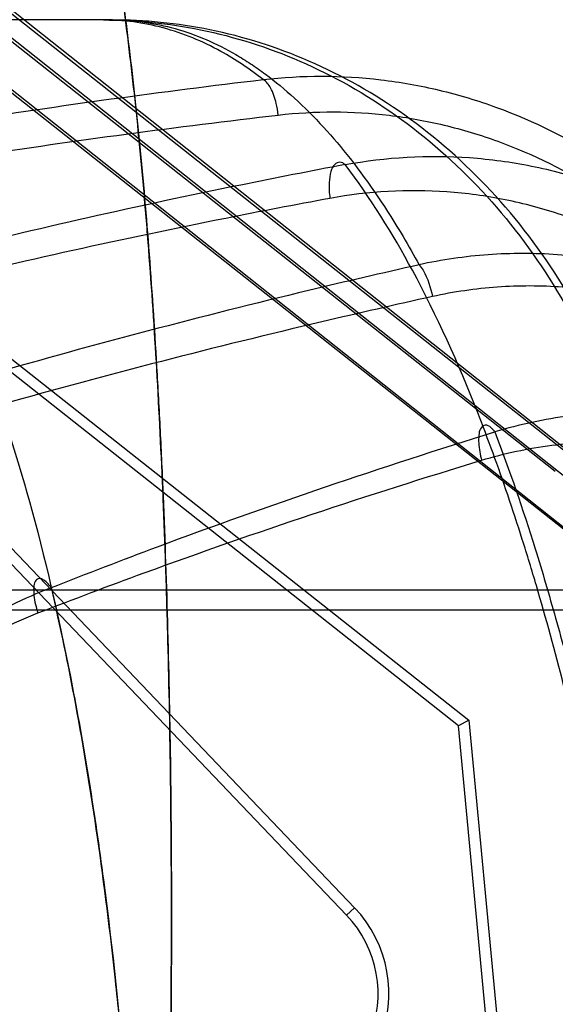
# Model space of a CAD drawing. Header units: millimetres. Extents: x 0 to 297, y 0 to 210.
# Tile 402 of 446: x 240.6192 to 240.658, y 161.2694 to 161.3406. Entities that reach past the tile are written whole.
import ezdxf

# ---------------------------------------------------------------- set-up
doc = ezdxf.new("R2010")
doc.units = ezdxf.units.MM
doc.header["$LTSCALE"] = 16.335
doc.layers.get('0').update_dxf_attribs({"linetype": 'CONTINUOUS'})
for name, color, linetype in [('AXES_REF', 7, 'CONTINUOUS'), ('INTFCLR_1', 7, 'CONTINUOUS'), ('INTFCLR_144815', 7, 'CONTINUOUS'), ('INTFCLR_72935', 7, 'CONTINUOUS')]:
    doc.layers.add(name, color=color, linetype=linetype)

msp = doc.modelspace()

# ---------------------------------------------------------------- linework, layer by layer
at = {"color": 7, "linetype": 'Continuous'}
for centre, radius in [((241.415033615, 154.4105885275), 8.7262453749), ((241.415033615, 154.4105885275), 8.7255), ((241.415033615, 154.4105885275), 8.6696226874), ((241.415033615, 161.8787885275), 0.7695)]:
    msp.add_circle(centre, radius, dxfattribs=at)
msp.add_arc((241.415033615, 154.4105885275), 8.64, 278.2771290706, 261.7228709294, dxfattribs=at)
at = {"layer": 'AXES_REF', "color": 9, "linetype": 'Continuous'}
msp.add_arc((241.415033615, 154.4105885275), 7.9600610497, 94.4118118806, 85.5881881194, dxfattribs=at)
at = {"layer": 'INTFCLR_1', "color": 9, "linetype": 'Continuous'}
for p, q in [((240.5687790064, 161.3803803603), (240.6704339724, 161.3001264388)), ((240.6676455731, 161.2965944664), (240.5754914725, 161.3693477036))]:
    msp.add_line(p, q, dxfattribs=at)
at = {"layer": 'INTFCLR_1', "color": 6, "linetype": 'Continuous'}
for p, q in [((240.6579693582, 161.3079450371), (240.5680243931, 161.3789542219)), ((240.5568707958, 161.364826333), (240.6517174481, 161.2899473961)), ((240.6509650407, 161.2895381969), (240.5563828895, 161.3642083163)), ((240.6517174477, 161.2899473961), (240.6509650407, 161.289538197)), ((240.6517174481, 161.2899473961), (240.6552677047, 161.2521754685)), ((240.6544028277, 161.2529628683), (240.6509650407, 161.2895381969))]:
    msp.add_line(p, q, dxfattribs=at)
at = {"layer": 'INTFCLR_144815', "color": 9, "linetype": 'Continuous'}
for p, q in [((240.6259355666, 161.3405885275), (239.5632996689, 161.3405885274)), ((240.7253734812, 161.2993567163), (239.4518323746, 161.2993567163)), ((239.5301046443, 161.2979436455), (240.6656396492, 161.2979436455))]:
    msp.add_line(p, q, dxfattribs=at)
for points, knots in [([(240.6301268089, 161.2652408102), (240.6301696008, 161.268767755), (240.6302115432, 161.2757463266), (240.6301444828, 161.2861012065), (240.6299787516, 161.294583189), (240.6297779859, 161.3012231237), (240.6295388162, 161.3075670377), (240.6291656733, 161.3151499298), (240.628676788, 161.3224961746), (240.6282193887, 161.3280807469), (240.6277425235, 161.3332115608), (240.6270874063, 161.3391425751), (240.6263077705, 161.3447371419), (240.6256231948, 161.3488196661), (240.6249530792, 161.3523641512), (240.6240815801, 161.3562558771), (240.6229174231, 161.3602568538), (240.621834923, 161.3630251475), (240.6209057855, 161.364781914), (240.6200736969, 161.3660321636), (240.6190120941, 161.3671825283), (240.6178768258, 161.3675885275), (240.6173796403, 161.3675885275)], [0, 0, 0, 0, 0.1006106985, 0.199055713, 0.2953636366, 0.342590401, 0.3885395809, 0.4764458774, 0.5591383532, 0.5985355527, 0.6362718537, 0.7061191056, 0.7687234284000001, 0.7973639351, 0.8241873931, 0.8716144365, 0.9110602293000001, 0.9429569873, 0.9561975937, 0.9676399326, 0.9858181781, 1, 1, 1, 1]), ([(240.6173796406, 161.3675885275), (240.6178763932, 161.3675885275), (240.6190078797, 161.3671840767), (240.6203811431, 161.3657011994), (240.6213818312, 161.3639451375), (240.6220559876, 161.36241818), (240.6224636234, 161.3613748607), (240.6231357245, 161.3595087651), (240.62407165, 161.3562923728), (240.6251590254, 161.3514488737), (240.625966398, 161.346875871), (240.6264930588, 161.3433621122), (240.6267941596, 161.3411741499), (240.627256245, 161.3376108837), (240.6278836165, 161.3319414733), (240.6285783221, 161.3239509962), (240.6290008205, 161.3176371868), (240.6292497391, 161.3132138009), (240.6294111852, 161.3101065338), (240.6296665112, 161.3045167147), (240.6299432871, 161.296335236), (240.6301081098, 161.2879989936), (240.6301766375, 161.2811474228), (240.6302016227, 161.2741066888), (240.6301699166, 161.2687943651), (240.6301268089, 161.2652408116)], [0, 0, 0, 0, 0.0141696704, 0.032245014, 0.0566276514, 0.07159990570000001, 0.07983247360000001, 0.08857479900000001, 0.1281706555, 0.1752647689, 0.2301232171, 0.2605892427, 0.2766105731, 0.2931213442, 0.3630803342, 0.4392931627, 0.5218908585, 0.5435700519, 0.5656680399, 0.6106436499, 0.703181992, 0.7991656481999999, 0.8484706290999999, 0.8986288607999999, 1, 1, 1, 1]), ([(240.6252715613, 161.3405885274), (240.6276274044, 161.3405885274), (240.6325064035, 161.3400951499), (240.6397231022, 161.3378097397), (240.6466692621, 161.3338677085), (240.6529009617, 161.3283697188), (240.6580387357, 161.3216033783), (240.6618305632, 161.3139940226), (240.6638160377, 161.3072761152), (240.6645968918, 161.3025472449), (240.6648399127, 161.3002241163), (240.6649382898, 161.2989167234), (240.6649746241, 161.2982672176), (240.6649896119, 161.2979436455)], [0, 0, 0, 0, 0.1100914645, 0.2273674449, 0.3512897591, 0.4805754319, 0.6130534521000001, 0.7458289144, 0.8757367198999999, 0.9387342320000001, 0.9696026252, 0.9848628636, 1, 1, 1, 1]), ([(240.6368237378, 161.3362812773), (240.6358596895, 161.3370363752), (240.6335881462, 161.3385697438), (240.6296928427, 161.3401946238), (240.6267227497, 161.3405885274), (240.6252715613, 161.3405885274)], [0, 0, 0, 0, 0.2929849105, 0.6527943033, 1, 1, 1, 1]), ([(240.6259355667, 161.3405885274), (240.6274548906, 161.3405885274), (240.6305810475, 161.3401550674), (240.633854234, 161.3387204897), (240.6359342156, 161.3374289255), (240.6373789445, 161.3364160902), (240.6399441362, 161.3342874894), (240.6434193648, 161.330428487), (240.6462248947, 161.3262239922), (240.647738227, 161.3235705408), (240.6481137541, 161.3228862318)], [0, 0, 0, 0, 0.1532404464, 0.3136763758, 0.3563025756, 0.4001636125, 0.4915321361, 0.6919193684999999, 0.9212703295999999, 1, 1, 1, 1]), ([(240.6656396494, 161.2979436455), (240.6655167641, 161.3005975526), (240.6648386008, 161.3060181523), (240.6624819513, 161.3139928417), (240.6586912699, 161.3216034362), (240.6535555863, 161.3283694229), (240.6473255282, 161.3338675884), (240.6403837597, 161.3378095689), (240.6342740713, 161.3397436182), (240.6300234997, 161.3403853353), (240.6276707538, 161.3405599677), (240.6265106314, 161.3405885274), (240.6259355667, 161.3405885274)], [0, 0, 0, 0, 0.1241681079, 0.2540877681, 0.3868697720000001, 0.5193465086, 0.6486219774, 0.7725260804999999, 0.8897785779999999, 0.9457892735, 0.9731232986, 1, 1, 1, 1]), ([(240.6076595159, 161.3320836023), (240.610054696, 161.3324921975), (240.6197479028, 161.3340796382), (240.6294824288, 161.3354135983), (240.6368237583, 161.3362812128)], [0, 0, 0, 0, 0.2473764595, 1, 1, 1, 1]), ([(240.6368237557, 161.3362812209), (240.6396470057, 161.336608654), (240.6439696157, 161.336600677), (240.6488926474, 161.3357196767), (240.6516664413, 161.3349725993), (240.6557755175, 161.333608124), (240.6597051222, 161.3316482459), (240.6633111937, 161.3291928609), (240.6656591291, 161.3274036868), (240.6684230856, 161.3249290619), (240.6709302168, 161.3221714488), (240.6727811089, 161.3198042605), (240.6754022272, 161.3160873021), (240.6775749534, 161.3120368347), (240.679264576, 161.3077839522), (240.680272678, 161.304864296), (240.6816921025, 161.2996342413), (240.6823090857, 161.2950049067), (240.6824557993, 161.291913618)], [0, 0, 0, 0, 0.1195687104, 0.1796928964, 0.2100658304, 0.2403376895, 0.3618120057, 0.3928294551, 0.4238606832, 0.485935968, 0.5486059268, 0.5803730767, 0.612299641, 0.7399176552, 0.772238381, 0.8048151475, 0.8698047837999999, 1, 1, 1, 1]), ([(240.63792178, 161.3337144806), (240.6378922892, 161.3339988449), (240.6377763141, 161.3346790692), (240.6374714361, 161.3355771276), (240.6370583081, 161.3361540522), (240.6368237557, 161.3362812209)], [0, 0, 0, 0, 0.3000429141, 0.7199828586, 1, 1, 1, 1]), ([(240.6087575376, 161.3296008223), (240.6111528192, 161.3300012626), (240.6208471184, 161.3315571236), (240.6305811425, 161.3328642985), (240.6379217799, 161.3337144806)], [0, 0, 0, 0, 0.2473483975, 1, 1, 1, 1]), ([(240.63792178, 161.3337144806), (240.6405778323, 161.3340220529), (240.644645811, 161.3340124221), (240.6492789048, 161.3331803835), (240.6518912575, 161.3324751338), (240.6557647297, 161.3311873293), (240.6594697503, 161.3293380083), (240.6628722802, 161.327023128), (240.6650899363, 161.3253353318), (240.6677017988, 161.3230002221), (240.6700744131, 161.3203994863), (240.6718272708, 161.3181659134), (240.6743133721, 161.314657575), (240.6763796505, 161.3108345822), (240.6779943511, 161.306819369), (240.6789608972, 161.3040617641), (240.6803302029, 161.2991199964), (240.6809427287, 161.2947438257), (240.6811045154, 161.2918194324)], [0, 0, 0, 0, 0.1191395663, 0.1791054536, 0.2094124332, 0.2396275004, 0.3609596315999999, 0.3919631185, 0.4229886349, 0.4850747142, 0.5477804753, 0.5795754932, 0.6115362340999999, 0.7393483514, 0.7717279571, 0.8043681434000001, 0.8694952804, 1, 1, 1, 1]), ([(240.6427600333, 161.330132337), (240.6457161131, 161.330676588), (240.6495273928, 161.3308913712), (240.6540155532, 161.3304249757), (240.6569767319, 161.3299275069), (240.6606100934, 161.3289585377), (240.664107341, 161.3275450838), (240.6668047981, 161.3261599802), (240.6707437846, 161.3238286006), (240.6743498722, 161.3209051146), (240.6775063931, 161.3175407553), (240.6795227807, 161.3151469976), (240.6827299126, 161.3106653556), (240.6852484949, 161.3057023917), (240.686899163, 161.3012358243), (240.6878736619, 161.2981737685), (240.6892194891, 161.2927015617), (240.6897598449, 161.2878769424), (240.6898614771, 161.2846561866)], [0, 0, 0, 0, 0.1211895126, 0.151636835, 0.1819146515, 0.2421699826, 0.3028393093, 0.3336065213, 0.3643565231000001, 0.4873455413, 0.5186998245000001, 0.5503572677, 0.6134640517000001, 0.7405722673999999, 0.7730161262, 0.8054479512, 0.8700775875, 1, 1, 1, 1]), ([(240.6427600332, 161.3301323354), (240.6402423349, 161.3296576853), (240.6303241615, 161.3277164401), (240.6204599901, 161.325497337), (240.6131394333, 161.3236738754)], [0, 0, 0, 0, 0.2535103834, 1, 1, 1, 1]), ([(240.6427600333, 161.330132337), (240.6426523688, 161.3302191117), (240.6423899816, 161.3303747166), (240.6419118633, 161.3301465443), (240.6416810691, 161.3295646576), (240.641587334, 161.3289151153), (240.641594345, 161.3282599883), (240.6416342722, 161.327876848), (240.6416620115, 161.3276885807)], [0, 0, 0, 0, 0.1233411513, 0.2428381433, 0.4179231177, 0.6566509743, 0.8302594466, 1, 1, 1, 1]), ([(240.6692620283, 161.2126538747), (240.6691804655, 161.2143140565), (240.669003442, 161.2176273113), (240.6685955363, 161.2241947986), (240.6677541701, 161.2353791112), (240.6664766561, 161.2479175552), (240.6650524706, 161.25865517), (240.6642727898, 161.2638700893), (240.6638091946, 161.2667972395), (240.6626747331, 161.2736957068), (240.6605685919, 161.2847282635), (240.6577202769, 161.296043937), (240.655602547, 161.3029960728), (240.6542273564, 161.3071973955), (240.6518270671, 161.3137936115), (240.6481805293, 161.3219404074), (240.6445939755, 161.327733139), (240.6427600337, 161.3301323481)], [0, 0, 0, 0, 0.0409634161, 0.0817682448, 0.1621610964, 0.3173623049, 0.3922819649, 0.429081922, 0.4473061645, 0.4653182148, 0.6013741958, 0.7239826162, 0.7526347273, 0.7804673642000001, 0.8329182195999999, 0.9255775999, 1, 1, 1, 1]), ([(240.6416620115, 161.3276885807), (240.6391444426, 161.3272234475), (240.6292279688, 161.325321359), (240.6193634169, 161.3231466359), (240.6120414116, 161.32135929)], [0, 0, 0, 0, 0.2535536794, 1, 1, 1, 1]), ([(240.6862869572, 161.2845619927), (240.6861611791, 161.2876274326), (240.6856113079, 161.2922140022), (240.6843006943, 161.2974133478), (240.6833603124, 161.3003194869), (240.6817753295, 161.3045536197), (240.6793731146, 161.3092553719), (240.6763264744, 161.3135024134), (240.674414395, 161.315768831), (240.671426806, 161.3189507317), (240.6680191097, 161.3217175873), (240.6642980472, 161.3239243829), (240.6617541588, 161.3252346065), (240.6584580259, 161.3265714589), (240.655034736, 161.3274888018), (240.6522464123, 161.3279603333), (240.6480254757, 161.3284029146), (240.6444408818, 161.3282019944), (240.6416620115, 161.3276885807)], [0, 0, 0, 0, 0.1307039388, 0.1956436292, 0.228211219, 0.2607779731, 0.3882428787, 0.4514455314, 0.4831291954, 0.5144954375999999, 0.6373872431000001, 0.6680726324, 0.6987582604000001, 0.7592205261, 0.8192108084, 0.8493332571, 0.8796108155, 1, 1, 1, 1]), ([(240.6131394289, 161.3236738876), (240.6137863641, 161.3224285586), (240.6147457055, 161.3204168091), (240.6159491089, 161.3175809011), (240.6178409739, 161.3127290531), (240.6204681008, 161.304346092), (240.6224563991, 161.2955035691), (240.6236645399, 161.2889272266), (240.6244411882, 161.2843001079), (240.6256821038, 161.2757642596), (240.6267467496, 161.2656699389), (240.6274171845, 161.2565657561), (240.6277354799, 161.2511306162), (240.6281450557, 161.2427372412), (240.6284687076, 161.2299057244), (240.6283733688, 161.2184570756), (240.6282324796, 161.2126538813)], [0, 0, 0, 0, 0.0372726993, 0.0591480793, 0.081815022, 0.1755685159, 0.2921048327, 0.3223045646, 0.3531589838, 0.4167142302, 0.5513725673, 0.6226313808, 0.6591658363, 0.6959740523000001, 0.8458220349, 1, 1, 1, 1]), ([(240.698642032, 161.2715994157), (240.6984891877, 161.2750754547), (240.6977424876, 161.2820161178), (240.6957645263, 161.2896356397), (240.6939232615, 161.2945315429), (240.6925526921, 161.2977368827), (240.6905798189, 161.3016042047), (240.6882453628, 161.3052588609), (240.6861598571, 161.3080237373), (240.6839433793, 161.3106576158), (240.6809318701, 161.3136906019), (240.6776023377, 161.3163415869), (240.6747664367, 161.3182025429), (240.6718229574, 161.3198761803), (240.6679716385, 161.3215934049), (240.6639374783, 161.3227721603), (240.6606417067, 161.3233692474), (240.6573035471, 161.3237323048), (240.6530893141, 161.3237338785), (240.6497551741, 161.3232474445), (240.6481138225, 161.3228860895)], [0, 0, 0, 0, 0.1270359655, 0.2540180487, 0.2860764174, 0.3179689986, 0.3812600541, 0.4443491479, 0.4760170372, 0.5076518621, 0.569982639, 0.6317207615, 0.6626474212, 0.6937541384, 0.7552738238, 0.8161324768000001, 0.8466883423, 0.8774741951, 0.9386376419, 1, 1, 1, 1]), ([(240.6481138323, 161.3228860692), (240.6454437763, 161.322283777), (240.6350059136, 161.3198542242), (240.6246347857, 161.3171352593), (240.616965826, 161.3149301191)], [0, 0, 0, 0, 0.2554058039, 1, 1, 1, 1]), ([(240.6481138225, 161.3228860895), (240.6482234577, 161.3227645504), (240.6486974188, 161.3220686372), (240.648950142, 161.3212471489), (240.6490812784, 161.3205872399)], [0, 0, 0, 0, 0.1956756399, 1, 1, 1, 1]), ([(240.6971049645, 161.2715052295), (240.6969185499, 161.2748549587), (240.6961440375, 161.2815254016), (240.6942048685, 161.288842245), (240.6924233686, 161.2935329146), (240.6911041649, 161.2965956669), (240.6892144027, 161.300287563), (240.6869854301, 161.3037753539), (240.6849990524, 161.3064122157), (240.6828929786, 161.3089212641), (240.6800359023, 161.3118084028), (240.6768815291, 161.3143341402), (240.6741977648, 161.3161067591), (240.6714162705, 161.3176985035), (240.6677816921, 161.3193343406), (240.6639749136, 161.3204579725), (240.6608679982, 161.3210296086), (240.6577250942, 161.321378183), (240.6537599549, 161.3213866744), (240.6506238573, 161.3209283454), (240.6490812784, 161.3205872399)], [0, 0, 0, 0, 0.128678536, 0.2567629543, 0.2890226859, 0.3210857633, 0.3846329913, 0.4478671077, 0.4795655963, 0.5112040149, 0.5734604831, 0.6350153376, 0.6658081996, 0.6967504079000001, 0.7578619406, 0.8182111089, 0.8484726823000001, 0.8789389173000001, 0.9394047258, 1, 1, 1, 1]), ([(240.6490812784, 161.3205872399), (240.6464113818, 161.3199970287), (240.6359755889, 161.3176165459), (240.6256039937, 161.3149519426), (240.6179332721, 161.3127904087)], [0, 0, 0, 0, 0.255456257, 1, 1, 1, 1]), ([(240.7054423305, 161.2534519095), (240.7053225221, 161.2572307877), (240.7048934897, 161.2629040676), (240.7038233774, 161.2694492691), (240.7030214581, 161.2731645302), (240.7016247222, 161.2786649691), (240.6993863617, 161.2849280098), (240.6963060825, 161.2907851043), (240.6942884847, 161.2939814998), (240.6921081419, 161.2970477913), (240.689673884, 161.2999143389), (240.6869884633, 161.3025263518), (240.684151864, 161.3049397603), (240.6810831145, 161.3070503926), (240.6778152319, 161.3087948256), (240.6744388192, 161.3102762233), (240.6709026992, 161.3113504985), (240.6672793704, 161.3119752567), (240.6636134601, 161.3122947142), (240.6589877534, 161.3121085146), (240.6553664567, 161.3113373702), (240.6535971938, 161.3108060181)], [0, 0, 0, 0, 0.1263176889, 0.1896567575, 0.2214533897, 0.2532710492, 0.3792700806, 0.4423517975, 0.4740328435, 0.5054936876, 0.5680123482, 0.5993182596, 0.6305764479, 0.6923759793, 0.7232559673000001, 0.7542350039, 0.8154680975, 0.8460950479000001, 0.8769616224, 0.9382797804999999, 1, 1, 1, 1]), ([(240.6535971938, 161.3108060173), (240.6535142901, 161.3109130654), (240.6533305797, 161.3111230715), (240.6528933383, 161.3114136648), (240.6524924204, 161.311027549), (240.6524241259, 161.310536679), (240.6524069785, 161.3097653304), (240.652524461, 161.3091548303), (240.6526297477, 161.308748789)], [0, 0, 0, 0, 0.1121843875, 0.2425762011, 0.3626893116, 0.4903778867, 0.652444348, 1, 1, 1, 1]), ([(240.6214999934, 161.2995391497), (240.6240539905, 161.3005518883), (240.6346401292, 161.3046207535), (240.6453898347, 161.3082599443), (240.6535971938, 161.3108060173)], [0, 0, 0, 0, 0.2422661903, 1, 1, 1, 1]), ([(240.6535971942, 161.3108060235), (240.6546558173, 161.3080220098), (240.6561805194, 161.3035477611), (240.657774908, 161.2981481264), (240.6587199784, 161.2946935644), (240.6601597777, 161.2891477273), (240.6617321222, 161.2821958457), (240.6632600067, 161.2742942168), (240.6643455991, 161.2680539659), (240.6653196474, 161.2618480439), (240.6665752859, 161.252879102), (240.66791577, 161.2413286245), (240.6691638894, 161.2271300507), (240.6697570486, 161.2175230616), (240.6699964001, 161.2126538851)], [0, 0, 0, 0, 0.0894776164, 0.1418886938, 0.1691245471, 0.1970664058, 0.3140128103, 0.3831519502, 0.4388267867, 0.5042844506, 0.5718586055, 0.7108822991, 0.8535472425, 1, 1, 1, 1]), ([(240.6526297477, 161.308748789), (240.6542902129, 161.3092534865), (240.6576933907, 161.309984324), (240.6620435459, 161.3101553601), (240.6654934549, 161.309846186), (240.668909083, 161.3092447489), (240.6722443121, 161.3082152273), (240.6754300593, 161.3067977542), (240.6785199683, 161.3051265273), (240.6814245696, 161.303107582), (240.6841092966, 161.3007967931), (240.6866596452, 161.2982939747), (240.6889731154, 161.2955461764), (240.6910496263, 161.2926067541), (240.6929774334, 161.2895361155), (240.6959331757, 161.2838937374), (240.698095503, 161.2778599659), (240.6994609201, 161.2725506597), (240.7002545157, 161.2689490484), (240.701334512, 161.2625770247), (240.7017831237, 161.2570478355), (240.7019476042, 161.2533578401)], [0, 0, 0, 0, 0.0605759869, 0.1208195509, 0.1511838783, 0.1813429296, 0.2417568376, 0.2723830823, 0.3029546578, 0.364270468, 0.395354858, 0.4265274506, 0.488916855, 0.5203769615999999, 0.5521029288, 0.6154045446, 0.7423768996, 0.7745526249, 0.8067629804, 0.8710742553, 1, 1, 1, 1]), ([(240.6205325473, 161.2977072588), (240.6230868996, 161.2986998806), (240.6336769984, 161.3026888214), (240.6444250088, 161.3062544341), (240.6526297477, 161.308748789)], [0, 0, 0, 0, 0.2421747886, 1, 1, 1, 1]), ([(240.6214999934, 161.2995391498), (240.6214047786, 161.299665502), (240.6212109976, 161.2998901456), (240.6209102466, 161.3001440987), (240.6205436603, 161.3002447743), (240.620263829, 161.2999574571), (240.6202092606, 161.2995052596), (240.6202326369, 161.2987299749), (240.620396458, 161.2981154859), (240.6205325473, 161.2977072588)], [0, 0, 0, 0, 0.1242714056, 0.2309843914, 0.3116211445, 0.3902882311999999, 0.5075978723, 0.6619979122, 1, 1, 1, 1]), ([(240.5866301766, 161.2127040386), (240.5868613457, 161.2166992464), (240.5873522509, 161.2247019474), (240.5883293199, 161.2367207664), (240.5898429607, 161.2487687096), (240.5918830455, 161.2587749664), (240.5939327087, 161.2656876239), (240.5953298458, 161.2696302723), (240.5968914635, 161.2735533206), (240.5991526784, 161.2783355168), (240.6018781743, 161.282874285), (240.6043551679, 161.2862973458), (240.6070202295, 161.289537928), (240.6099874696, 161.2924963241), (240.6132584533, 161.2950867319), (240.6167281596, 161.2974031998), (240.6195529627, 161.2988016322), (240.6214999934, 161.2995391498)], [0, 0, 0, 0, 0.1216132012, 0.243647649, 0.3663864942, 0.4904425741, 0.5534431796, 0.5853358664, 0.6175277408, 0.68173217, 0.7458615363, 0.7780820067, 0.8100580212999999, 0.8733073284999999, 0.9049126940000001, 0.9367292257, 1, 1, 1, 1]), ([(240.6282324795, 161.2126538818), (240.6283322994, 161.2167610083), (240.6284118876, 161.2229059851), (240.6283741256, 161.2310572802), (240.6282414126, 161.2390158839), (240.6279020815, 161.2487263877), (240.6273160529, 161.2582690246), (240.6267694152, 161.2648028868), (240.6264204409, 161.2684553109), (240.6258748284, 161.273715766), (240.6249357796, 161.281273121), (240.6233959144, 161.2907400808), (240.6221550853, 161.2967345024), (240.6214999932, 161.2995391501)], [0, 0, 0, 0, 0.1410920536, 0.2110289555, 0.2799367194, 0.4144452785, 0.5446820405, 0.6082294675, 0.6396124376, 0.6706863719, 0.7898572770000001, 0.9010878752, 1, 1, 1, 1]), ([(240.5881588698, 161.2126068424), (240.5883842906, 161.2165927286), (240.5888499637, 161.2245594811), (240.589738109, 161.2364917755), (240.5911081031, 161.2483817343), (240.5929672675, 161.2582123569), (240.5948506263, 161.2649811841), (240.596141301, 161.2688221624), (240.5975784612, 161.2726302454), (240.5996700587, 161.2772600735), (240.6022011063, 161.2816553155), (240.6045066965, 161.284964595), (240.6069862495, 161.2880858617), (240.6097549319, 161.2909346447), (240.6128149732, 161.2934282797), (240.6160572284, 161.2956544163), (240.6187054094, 161.2969989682), (240.6205325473, 161.2977072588)], [0, 0, 0, 0, 0.1248651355, 0.2496005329, 0.3741910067, 0.4990542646, 0.5620229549, 0.5937827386, 0.6257619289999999, 0.6893021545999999, 0.7524559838, 0.7840722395, 0.8153727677, 0.8770772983, 0.9078185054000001, 0.9387092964, 1, 1, 1, 1])]:
    msp.add_open_spline(points, degree=3, knots=knots, dxfattribs=at)
at = {"layer": 'INTFCLR_72935', "color": 6, "linetype": 'Continuous'}
for p, q in [((240.5663567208, 161.3806957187), (240.6606300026, 161.3060100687)), ((240.6434383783, 161.276392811), (240.6088845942, 161.3125579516)), ((240.6083529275, 161.3119746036), (240.6428690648, 161.2758488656))]:
    msp.add_line(p, q, dxfattribs=at)
at = {"layer": 'INTFCLR_72935', "color": 9, "linetype": 'Continuous'}
for p, q in [((240.6706132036, 161.3001257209), (240.5686029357, 161.3809408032)), ((240.5753518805, 161.3698531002), (240.6678188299, 161.2965984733)), ((240.6428690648, 161.2758488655), (240.6434383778, 161.2763928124))]:
    msp.add_line(p, q, dxfattribs=at)
at = {"layer": 'INTFCLR_72935', "color": 6, "linetype": 'Continuous'}
for radius, start, end in [(0.009000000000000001, 269.9999986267, 43.6947116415), (0.008212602, 269.9999998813, 43.694721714)]:
    msp.add_arc((240.6369311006, 161.2701754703), radius, start, end, dxfattribs=at)

doc.saveas('drawing.dxf')
